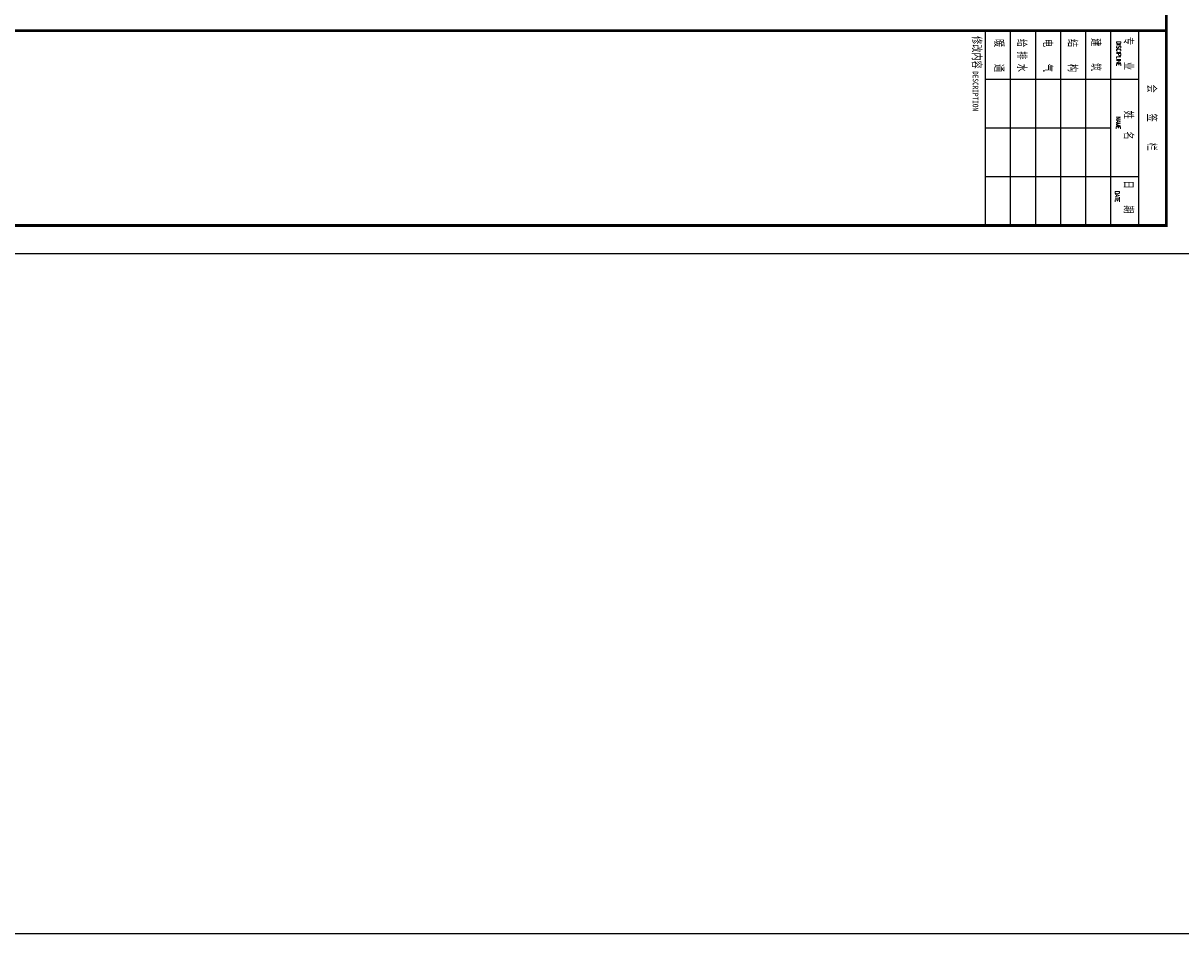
# Model space of a CAD drawing. Extents: x 1779708 to 7299578, y -1121471 to 88434.
# Tile 297 of 656: x 4615610 to 4677972, y -1121471 to -1072383. Entities that reach past the tile are written whole.
import ezdxf

# ---------------------------------------------------------------- set-up
doc = ezdxf.new("R2010")
doc.units = 0
doc.header["$LTSCALE"] = 1000
doc.header["$MEASUREMENT"] = 0
for name, color, linetype in [('PUB_TITLE', 4, 'CONTINUOUS'), ('修改', 6, 'CONTINUOUS'), ('通-图框－文字', 4, 'CONTINUOUS')]:
    doc.layers.add(name, color=color, linetype=linetype)
doc.styles.add('-宋体', font='simhei.ttf', dxfattribs={"width": 0.7})
doc.styles.add('dim_font', font='SIMPLEX.shx', dxfattribs={"width": 0.8})
doc.styles.add('仿宋', font='txt', dxfattribs={"width": 0.7})

# ---------------------------------------------------------------- blocks, each defined once
blk = doc.blocks.new('A$C36B43F05')
at = {"layer": 'PUB_TITLE'}
for p, q in [((114900, 12000), (114900, 1500)), ((116250, 12000), (116250, 1500)), ((117600, 12000), (117600, 1500)), ((118950, 12000), (118950, 1500)), ((120300, 12000), (120300, 1500)), ((121650, 12000), (121650, 1500)), ((123150, 12000), (123150, 1500)), ((123150, 9375), (114900, 9375)), ((121650, 6750), (114900, 6750)), ((123150, 4125), (114900, 4125))]:
    blk.add_line(p, q, dxfattribs=at)
blk.add_lwpolyline([(0, 0), (126150, 0), (126150, 178350), (0, 178350)], close=True, dxfattribs=at)
at = {"layer": 'PUB_TITLE', "const_width": 150}
blk.add_lwpolyline([(1500, 1500), (124650, 1500), (124650, 174600), (1500, 174600)], close=True, dxfattribs=at)
blk.add_lwpolyline([(124650, 12000), (1500, 12000)], dxfattribs=at)
at = {"layer": '通-图框－文字'}
for s, height, style, width, p in [('修改内容', 450, '仿宋', 0.7, (114227, 11711)), ('暖    通', 450, '仿宋', 0.7, (115425, 11556)), ('给 排 水', 450, '仿宋', 0.7, (116656, 11556)), ('电    气', 450, '仿宋', 0.7, (118048, 11556)), ('结    构', 450, '仿宋', 0.7, (119386, 11556)), ('建    筑', 450, '仿宋', 0.7, (120644, 11599)), ('专    业', 450, '仿宋', 0.7, (122402, 11661)), ('DESCRIPTION', 300, '-宋体', 0.8, (114227, 9823)), ('会     签     栏', 450, '仿宋', 0.7, (123657, 9103)), ('姓   名   ', 450, '仿宋', 0.7, (122402, 7688)), ('日    期', 450, '仿宋', 0.7, (122402, 3924))]:
    blk.add_text(s, height=height, rotation=270, dxfattribs=dict(at, style=style, width=width)).set_placement(p)
at = {"layer": '通-图框－文字', "color": 4, "style": 'dim_font', "width": 0.65}
for s, p in [('DISCIPLINE', (121972, 11438)), ('NAME', (121948, 7372)), ('DATE', (121891, 3359))]:
    blk.add_text(s, height=240, rotation=270, dxfattribs=at).set_placement(p)

msp = doc.modelspace()

# ---------------------------------------------------------------- linework, layer by layer
at = {"layer": '修改'}
msp.add_lwpolyline([(4146704.9, -854882.1), (4961941.8, -854882.1), (4961941.8, -1121471.1), (4146704.9, -1121471.1)], close=True, dxfattribs=at)

# ---------------------------------------------------------------- block references
msp.add_blockref('A$C36B43F05', (4552534.8, -1084792.1), dxfattribs=at)

doc.saveas('drawing.dxf')
